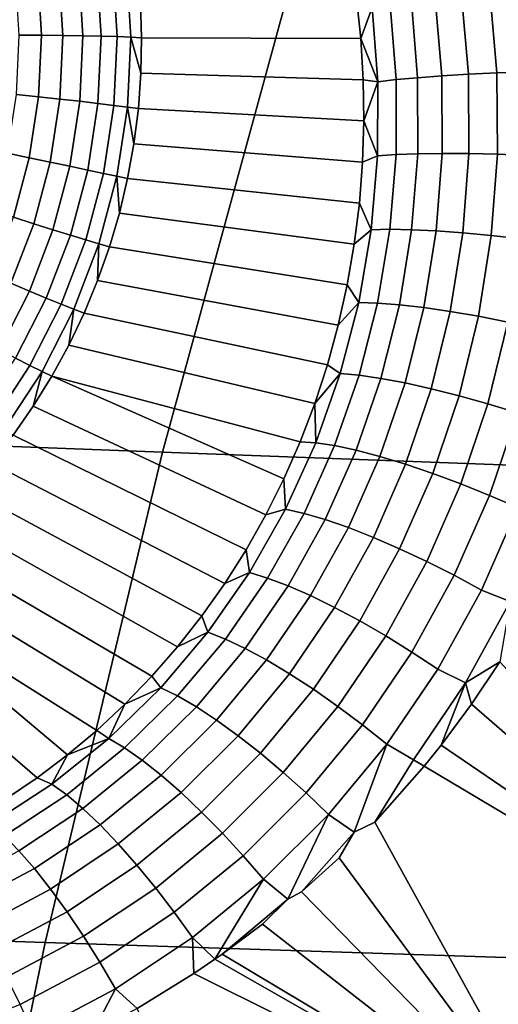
# Model space of a CAD drawing. Header units: metres. Extents: x -240 to 45, y -77 to 27.
# Tile 242 of 656: x -204.15 to -203.536, y 4.471 to 5.735. Entities that reach past the tile are written whole.
import ezdxf

# ---------------------------------------------------------------- set-up
doc = ezdxf.new("R2010")
doc.units = ezdxf.units.M
doc.layers.add('solid_102011X2', color=7, linetype='CONTINUOUS')

msp = doc.modelspace()

# ---------------------------------------------------------------- linework, layer by layer
at = {"layer": 'solid_102011X2'}
for points in [[(-203.796875, 5.801385, 322.04541), (-205.339706, 5.867353, 320.442047), (-205.512741, 5.238538, 320.580048), (-203.966843, 5.179646, 322.182892)], [(-204.127151, 5.793964, 268.143402), (-204.12233, 5.715061, 268.139587), (-204.150848, 5.715072, 268.133881), (-204.155502, 5.791039, 268.137573)], [(-204.099915, 5.796527, 268.15332), (-204.094925, 5.714881, 268.149353), (-204.12233, 5.715061, 268.139587), (-204.127151, 5.793964, 268.143402)], [(-204.074387, 5.798673, 268.167114), (-204.069244, 5.714534, 268.163025), (-204.094925, 5.714881, 268.149353), (-204.099915, 5.796527, 268.15332)], [(-204.051071, 5.800356, 268.184448), (-204.045807, 5.714029, 268.180237), (-204.069244, 5.714534, 268.163025), (-204.074387, 5.798673, 268.167114)], [(-204.030502, 5.801542, 268.204956), (-204.025116, 5.713375, 268.200684), (-204.045807, 5.714029, 268.180237), (-204.051071, 5.800356, 268.184448)], [(-204.013092, 5.802204, 268.228271), (-204.007614, 5.712587, 268.223907), (-204.025116, 5.713375, 268.200684), (-204.030502, 5.801542, 268.204956)], [(-204.007614, 5.712587, 268.223907), (-204.013092, 5.802204, 268.228271), (-203.995224, 5.757095, 268.251404), (-203.993668, 5.711687, 268.24939)], [(-202.239014, 5.736458, 323.64679), (-203.796875, 5.801385, 322.04541), (-203.966843, 5.179646, 322.182892), (-202.405884, 5.121677, 323.783813)], [(-203.608261, 5.662892, 268.994446), (-203.616592, 5.762065, 268.987549), (-203.582794, 5.766314, 269.008362), (-203.574142, 5.664973, 269.015045)], [(-203.574142, 5.664973, 269.015045), (-203.582794, 5.766314, 269.008362), (-203.546539, 5.770644, 269.024475), (-203.537582, 5.666775, 269.030945)], [(-203.537582, 5.666775, 269.030945), (-203.546539, 5.770644, 269.024475), (-203.508453, 5.774979, 269.035583), (-203.499207, 5.668267, 269.04187)], [(-203.717743, 5.763172, 268.865265), (-203.712234, 5.710742, 268.868683), (-203.993668, 5.711687, 268.24939), (-203.995224, 5.757095, 268.251404)], [(-203.697479, 5.750544, 268.90097), (-203.712234, 5.710742, 268.868683), (-203.717743, 5.763172, 268.865265)], [(-203.690201, 5.655365, 268.908417), (-203.697479, 5.750544, 268.90097), (-203.674454, 5.75411, 268.93338), (-203.666809, 5.658045, 268.940643)], [(-203.666809, 5.658045, 268.940643), (-203.674454, 5.75411, 268.93338), (-203.647324, 5.757973, 268.962402), (-203.639343, 5.660569, 268.969482)], [(-203.639343, 5.660569, 268.969482), (-203.647324, 5.757973, 268.962402), (-203.616592, 5.762065, 268.987549), (-203.608261, 5.662892, 268.994446)], [(-203.690201, 5.655365, 268.908417), (-203.712234, 5.710742, 268.868683), (-203.697479, 5.750544, 268.90097)], [(-204.12233, 5.715061, 268.139587), (-204.125961, 5.636038, 268.137146), (-204.154343, 5.638989, 268.131531), (-204.150848, 5.715072, 268.133881)], [(-204.094925, 5.714881, 268.149353), (-204.098679, 5.633111, 268.146851), (-204.125961, 5.636038, 268.137146), (-204.12233, 5.715061, 268.139587)], [(-204.069244, 5.714534, 268.163025), (-204.073105, 5.630268, 268.160431), (-204.098679, 5.633111, 268.146851), (-204.094925, 5.714881, 268.149353)], [(-204.045807, 5.714029, 268.180237), (-204.049774, 5.62757, 268.177582), (-204.073105, 5.630268, 268.160431), (-204.069244, 5.714534, 268.163025)], [(-204.025116, 5.713375, 268.200684), (-204.02916, 5.625075, 268.197968), (-204.049774, 5.62757, 268.177582), (-204.045807, 5.714029, 268.180237)], [(-204.007614, 5.712587, 268.223907), (-204.011734, 5.622834, 268.221161), (-204.02916, 5.625075, 268.197968), (-204.025116, 5.713375, 268.200684)], [(-204.011734, 5.622834, 268.221161), (-204.007614, 5.712587, 268.223907), (-203.994537, 5.666245, 268.247803), (-203.997833, 5.620901, 268.246613)], [(-204.007614, 5.712587, 268.223907), (-203.993668, 5.711687, 268.24939), (-203.994537, 5.666245, 268.247803)], [(-203.712234, 5.710742, 268.868683), (-203.709076, 5.657996, 268.87323), (-203.994537, 5.666245, 268.247803), (-203.993668, 5.711687, 268.24939)], [(-203.690201, 5.655365, 268.908417), (-203.709076, 5.657996, 268.87323), (-203.712234, 5.710742, 268.868683)], [(-203.709076, 5.657996, 268.87323), (-203.708328, 5.605078, 268.878845), (-203.997833, 5.620901, 268.246613), (-203.994537, 5.666245, 268.247803)], [(-203.60788, 5.563256, 269.00473), (-203.608261, 5.662892, 268.994446), (-203.574142, 5.664973, 269.015045), (-203.573578, 5.563076, 269.025177)], [(-203.573578, 5.563076, 269.025177), (-203.574142, 5.664973, 269.015045), (-203.537582, 5.666775, 269.030945), (-203.536896, 5.562271, 269.040894)], [(-203.536896, 5.562271, 269.040894), (-203.537582, 5.666775, 269.030945), (-203.499207, 5.668267, 269.04187), (-203.498489, 5.560855, 269.051636)], [(-203.690201, 5.655365, 268.908417), (-203.708328, 5.605078, 268.878845), (-203.709076, 5.657996, 268.87323)], [(-203.690628, 5.560069, 268.91925), (-203.708328, 5.605078, 268.878845), (-203.690201, 5.655365, 268.908417)], [(-203.690628, 5.560069, 268.91925), (-203.690201, 5.655365, 268.908417), (-203.666809, 5.658045, 268.940643), (-203.666916, 5.561739, 268.951294)], [(-203.666916, 5.561739, 268.951294), (-203.666809, 5.658045, 268.940643), (-203.639343, 5.660569, 268.969482), (-203.639175, 5.562808, 268.97998)], [(-203.639175, 5.562808, 268.97998), (-203.639343, 5.660569, 268.969482), (-203.608261, 5.662892, 268.994446), (-203.60788, 5.563256, 269.00473)], [(-204.125961, 5.636038, 268.137146), (-204.138, 5.557823, 268.136169), (-204.165939, 5.563684, 268.130585), (-204.154343, 5.638989, 268.131531)], [(-204.098679, 5.633111, 268.146851), (-204.111145, 5.552176, 268.145844), (-204.138, 5.557823, 268.136169), (-204.125961, 5.636038, 268.137146)], [(-204.073105, 5.630268, 268.160431), (-204.085938, 5.546862, 268.159363), (-204.111145, 5.552176, 268.145844), (-204.098679, 5.633111, 268.146851)], [(-204.049774, 5.62757, 268.177582), (-204.062943, 5.541994, 268.176514), (-204.085938, 5.546862, 268.159363), (-204.073105, 5.630268, 268.160431)], [(-204.02916, 5.625075, 268.197968), (-204.042618, 5.537675, 268.196869), (-204.062943, 5.541994, 268.176514), (-204.049774, 5.62757, 268.177582)], [(-204.011734, 5.622834, 268.221161), (-204.025406, 5.533998, 268.220032), (-204.042618, 5.537675, 268.196869), (-204.02916, 5.625075, 268.197968)], [(-204.025406, 5.533998, 268.220032), (-204.011734, 5.622834, 268.221161), (-204.003555, 5.575789, 268.245819), (-204.011673, 5.531042, 268.245483)], [(-204.011734, 5.622834, 268.221161), (-203.997833, 5.620901, 268.246613), (-204.003555, 5.575789, 268.245819)], [(-203.708328, 5.605078, 268.878845), (-203.709976, 5.552102, 268.885529), (-204.003555, 5.575789, 268.245819), (-203.997833, 5.620901, 268.246613)], [(-203.690628, 5.560069, 268.91925), (-203.709976, 5.552102, 268.885529), (-203.708328, 5.605078, 268.878845)], [(-204.138, 5.557823, 268.136169), (-204.158295, 5.48133, 268.136627), (-204.185486, 5.490038, 268.131042), (-204.165939, 5.563684, 268.130585)], [(-203.709976, 5.552102, 268.885529), (-203.714096, 5.499247, 268.893158), (-204.011673, 5.531042, 268.245483), (-204.003555, 5.575789, 268.245819)], [(-204.111145, 5.552176, 268.145844), (-204.132156, 5.473023, 268.146301), (-204.158295, 5.48133, 268.136627), (-204.138, 5.557823, 268.136169)], [(-204.085938, 5.546862, 268.159363), (-204.107605, 5.465293, 268.159851), (-204.132156, 5.473023, 268.146301), (-204.111145, 5.552176, 268.145844)], [(-203.690628, 5.560069, 268.91925), (-203.698837, 5.465364, 268.933167), (-203.714096, 5.499247, 268.893158), (-203.709976, 5.552102, 268.885529)], [(-203.698837, 5.465364, 268.933167), (-203.690628, 5.560069, 268.91925), (-203.666916, 5.561739, 268.951294), (-203.67485, 5.465889, 268.965057)], [(-203.67485, 5.465889, 268.965057), (-203.666916, 5.561739, 268.951294), (-203.639175, 5.562808, 268.97998), (-203.646927, 5.465381, 268.993591)], [(-203.646927, 5.465381, 268.993591), (-203.639175, 5.562808, 268.97998), (-203.60788, 5.563256, 269.00473), (-203.61554, 5.463848, 269.018188)], [(-203.61554, 5.463848, 269.018188), (-203.60788, 5.563256, 269.00473), (-203.573578, 5.563076, 269.025177), (-203.581253, 5.461317, 269.038483)], [(-203.581253, 5.461317, 269.038483), (-203.573578, 5.563076, 269.025177), (-203.536896, 5.562271, 269.040894), (-203.544662, 5.457834, 269.054047)], [(-203.544662, 5.457834, 269.054047), (-203.536896, 5.562271, 269.040894), (-203.498489, 5.560855, 269.051636), (-203.506439, 5.45346, 269.064667)], [(-204.062943, 5.541994, 268.176514), (-204.085159, 5.458304, 268.177002), (-204.107605, 5.465293, 268.159851), (-204.085938, 5.546862, 268.159363)], [(-204.042618, 5.537675, 268.196869), (-204.065308, 5.452202, 268.197388), (-204.085159, 5.458304, 268.177002), (-204.062943, 5.541994, 268.176514)], [(-204.025406, 5.533998, 268.220032), (-204.048462, 5.447118, 268.220551), (-204.065308, 5.452202, 268.197388), (-204.042618, 5.537675, 268.196869)], [(-204.048462, 5.447118, 268.220551), (-204.025406, 5.533998, 268.220032), (-204.022156, 5.48679, 268.245514), (-204.035004, 5.443163, 268.246002)], [(-204.025406, 5.533998, 268.220032), (-204.011673, 5.531042, 268.245483), (-204.022156, 5.48679, 268.245514)], [(-203.714096, 5.499247, 268.893158), (-203.720657, 5.446639, 268.901733), (-204.022156, 5.48679, 268.245514), (-204.011673, 5.531042, 268.245483)], [(-203.698837, 5.465364, 268.933167), (-203.720657, 5.446639, 268.901733), (-203.714096, 5.499247, 268.893158)], [(-204.132156, 5.473023, 268.146301), (-204.161469, 5.396584, 268.148285), (-204.18663, 5.407458, 268.13855), (-204.158295, 5.48133, 268.136627)], [(-203.720657, 5.446639, 268.901733), (-203.729691, 5.394461, 268.911163), (-204.035004, 5.443163, 268.246002), (-204.022156, 5.48679, 268.245514)], [(-204.107605, 5.465293, 268.159851), (-204.137817, 5.38652, 268.161896), (-204.161469, 5.396584, 268.148285), (-204.132156, 5.473023, 268.146301)], [(-204.085159, 5.458304, 268.177002), (-204.116165, 5.377481, 268.179077), (-204.137817, 5.38652, 268.161896), (-204.107605, 5.465293, 268.159851)], [(-203.698837, 5.465364, 268.933167), (-203.714828, 5.37196, 268.94986), (-203.729691, 5.394461, 268.911163), (-203.720657, 5.446639, 268.901733)], [(-203.714828, 5.37196, 268.94986), (-203.698837, 5.465364, 268.933167), (-203.67485, 5.465889, 268.965057), (-203.690674, 5.371202, 268.981628)], [(-203.690674, 5.371202, 268.981628), (-203.67485, 5.465889, 268.965057), (-203.646927, 5.465381, 268.993591), (-203.662689, 5.368996, 269.01001)], [(-203.662689, 5.368996, 269.01001), (-203.646927, 5.465381, 268.993591), (-203.61554, 5.463848, 269.018188), (-203.631378, 5.36538, 269.034515)], [(-203.631378, 5.36538, 269.034515), (-203.61554, 5.463848, 269.018188), (-203.581253, 5.461317, 269.038483), (-203.59729, 5.360418, 269.054657)], [(-204.065308, 5.452202, 268.197388), (-204.09697, 5.369658, 268.199524), (-204.116165, 5.377481, 268.179077), (-204.085159, 5.458304, 268.177002)], [(-204.048462, 5.447118, 268.220551), (-204.080643, 5.363215, 268.222717), (-204.09697, 5.369658, 268.199524), (-204.065308, 5.452202, 268.197388)], [(-203.59729, 5.360418, 269.054657), (-203.581253, 5.461317, 269.038483), (-203.544662, 5.457834, 269.054047), (-203.56102, 5.354199, 269.07016)], [(-203.56102, 5.354199, 269.07016), (-203.544662, 5.457834, 269.054047), (-203.506439, 5.45346, 269.064667), (-203.523239, 5.346831, 269.080688)], [(-204.080643, 5.363215, 268.222717), (-204.048462, 5.447118, 268.220551), (-204.05014, 5.40029, 268.246887), (-204.067551, 5.358296, 268.248199)], [(-204.048462, 5.447118, 268.220551), (-204.035004, 5.443163, 268.246002), (-204.05014, 5.40029, 268.246887)], [(-203.729691, 5.394461, 268.911163), (-203.741165, 5.342836, 268.921448), (-204.05014, 5.40029, 268.246887), (-204.035004, 5.443163, 268.246002)], [(-203.741165, 5.342836, 268.921448), (-203.755081, 5.291969, 268.932404), (-204.067551, 5.358296, 268.248199), (-204.05014, 5.40029, 268.246887)], [(-204.137817, 5.38652, 268.161896), (-204.176239, 5.311464, 268.165436), (-204.198761, 5.323751, 268.151733), (-204.161469, 5.396584, 268.148285)], [(-204.116165, 5.377481, 268.179077), (-204.155594, 5.300473, 268.182739), (-204.176239, 5.311464, 268.165436), (-204.137817, 5.38652, 268.161896)], [(-203.714828, 5.37196, 268.94986), (-203.741165, 5.342836, 268.921448), (-203.729691, 5.394461, 268.911163)], [(-204.09697, 5.369658, 268.199524), (-204.137238, 5.291008, 268.203217), (-204.155594, 5.300473, 268.182739), (-204.116165, 5.377481, 268.179077)], [(-204.080643, 5.363215, 268.222717), (-204.121582, 5.283273, 268.226501), (-204.137238, 5.291008, 268.203217), (-204.09697, 5.369658, 268.199524)], [(-204.121582, 5.283273, 268.226501), (-204.080643, 5.363215, 268.222717), (-204.087173, 5.317304, 268.249908), (-204.108948, 5.277435, 268.252014)], [(-204.080643, 5.363215, 268.222717), (-204.067551, 5.358296, 268.248199), (-204.087173, 5.317304, 268.249908)], [(-203.714828, 5.37196, 268.94986), (-203.738571, 5.280546, 268.968994), (-203.755081, 5.291969, 268.932404), (-203.741165, 5.342836, 268.921448)], [(-203.738571, 5.280546, 268.968994), (-203.714828, 5.37196, 268.94986), (-203.690674, 5.371202, 268.981628), (-203.714355, 5.278374, 269.000641)], [(-203.714355, 5.278374, 269.000641), (-203.690674, 5.371202, 268.981628), (-203.662689, 5.368996, 269.01001), (-203.686478, 5.274357, 269.028931)], [(-203.686478, 5.274357, 269.028931), (-203.662689, 5.368996, 269.01001), (-203.631378, 5.36538, 269.034515), (-203.655426, 5.268569, 269.053345)], [(-203.655426, 5.268569, 269.053345), (-203.631378, 5.36538, 269.034515), (-203.59729, 5.360418, 269.054657), (-203.621765, 5.26111, 269.073456)], [(-203.755081, 5.291969, 268.932404), (-203.771393, 5.241981, 268.944031), (-204.087173, 5.317304, 268.249908), (-204.067551, 5.358296, 268.248199)], [(-203.621765, 5.26111, 269.073456), (-203.59729, 5.360418, 269.054657), (-203.56102, 5.354199, 269.07016), (-203.586075, 5.252113, 269.088898)], [(-203.586075, 5.252113, 269.088898), (-203.56102, 5.354199, 269.07016), (-203.523239, 5.346831, 269.080688), (-203.548981, 5.241738, 269.099396)], [(-203.548981, 5.241738, 269.099396), (-203.523239, 5.346831, 269.080688), (-203.484589, 5.338447, 269.08609), (-203.511169, 5.230168, 269.104767)], [(-203.771393, 5.241981, 268.944031), (-203.790054, 5.193075, 268.956177), (-204.108948, 5.277435, 268.252014), (-204.087173, 5.317304, 268.249908)], [(-204.137238, 5.291008, 268.203217), (-204.185638, 5.217178, 268.208496), (-204.202972, 5.228182, 268.187866), (-204.155594, 5.300473, 268.182739)], [(-204.121582, 5.283273, 268.226501), (-204.170761, 5.208228, 268.231842), (-204.185638, 5.217178, 268.208496), (-204.137238, 5.291008, 268.203217)], [(-203.738571, 5.280546, 268.968994), (-203.771393, 5.241981, 268.944031), (-203.755081, 5.291969, 268.932404)], [(-204.170761, 5.208228, 268.231842), (-204.121582, 5.283273, 268.226501), (-204.132812, 5.238805, 268.254517), (-204.158707, 5.201527, 268.257416)], [(-204.121582, 5.283273, 268.226501), (-204.108948, 5.277435, 268.252014), (-204.132812, 5.238805, 268.254517)], [(-203.811005, 5.145364, 268.968842), (-203.834183, 5.099027, 268.981873), (-204.132812, 5.238805, 268.254517), (-204.108948, 5.277435, 268.252014)], [(-203.790054, 5.193075, 268.956177), (-203.811005, 5.145364, 268.968842), (-204.108948, 5.277435, 268.252014)], [(-203.769974, 5.191805, 268.990143), (-203.771393, 5.241981, 268.944031), (-203.738571, 5.280546, 268.968994)], [(-203.769974, 5.191805, 268.990143), (-203.738571, 5.280546, 268.968994), (-203.714355, 5.278374, 269.000641), (-203.745865, 5.188099, 269.021729)], [(-203.745865, 5.188099, 269.021729), (-203.714355, 5.278374, 269.000641), (-203.686478, 5.274357, 269.028931), (-203.718277, 5.182177, 269.049957)], [(-203.718277, 5.182177, 269.049957), (-203.686478, 5.274357, 269.028931), (-203.655426, 5.268569, 269.053345), (-203.687714, 5.174145, 269.074341)], [(-203.687714, 5.174145, 269.074341), (-203.655426, 5.268569, 269.053345), (-203.621765, 5.26111, 269.073456), (-203.654709, 5.164145, 269.094452)], [(-203.654709, 5.164145, 269.094452), (-203.621765, 5.26111, 269.073456), (-203.586075, 5.252113, 269.088898), (-203.619843, 5.152352, 269.109894)], [(-203.619843, 5.152352, 269.109894), (-203.586075, 5.252113, 269.088898), (-203.548981, 5.241738, 269.099396), (-203.58374, 5.138978, 269.120422)], [(-203.966843, 5.179646, 322.182892), (-205.512741, 5.238538, 320.580048), (-205.666046, 4.601584, 320.702362), (-204.117462, 4.549858, 322.304718)], [(-203.834183, 5.099027, 268.981873), (-203.859497, 5.054167, 268.995239), (-204.158707, 5.201527, 268.257416), (-204.132812, 5.238805, 268.254517)], [(-203.769974, 5.191805, 268.990143), (-203.790054, 5.193075, 268.956177), (-203.771393, 5.241981, 268.944031)], [(-203.58374, 5.138978, 269.120422), (-203.548981, 5.241738, 269.099396), (-203.511169, 5.230168, 269.104767), (-203.547043, 5.124258, 269.125885)], [(-203.547043, 5.124258, 269.125885), (-203.511169, 5.230168, 269.104767), (-203.473282, 5.217607, 269.10495), (-203.510391, 5.108452, 269.126099)], [(-203.859497, 5.054167, 268.995239), (-203.886871, 5.010935, 269.00882), (-204.186539, 5.165711, 268.260681), (-204.158707, 5.201527, 268.257416)], [(-203.769974, 5.191805, 268.990143), (-203.808945, 5.106423, 269.012939), (-203.811005, 5.145364, 268.968842), (-203.790054, 5.193075, 268.956177)], [(-203.808945, 5.106423, 269.012939), (-203.769974, 5.191805, 268.990143), (-203.745865, 5.188099, 269.021729), (-203.78511, 5.101085, 269.044525)], [(-203.78511, 5.101085, 269.044525), (-203.745865, 5.188099, 269.021729), (-203.718277, 5.182177, 269.049957), (-203.758041, 5.093185, 269.072754)], [(-202.405884, 5.121677, 323.783813), (-203.966843, 5.179646, 322.182892), (-204.117462, 4.549858, 322.304718), (-202.553741, 4.498938, 323.905243)], [(-203.758041, 5.093185, 269.072754), (-203.718277, 5.182177, 269.049957), (-203.687714, 5.174145, 269.074341), (-203.728195, 5.082863, 269.097168)], [(-203.728195, 5.082863, 269.097168), (-203.687714, 5.174145, 269.074341), (-203.654709, 5.164145, 269.094452), (-203.696106, 5.070302, 269.11731)], [(-203.886871, 5.010935, 269.00882), (-203.916214, 4.969421, 269.022552), (-204.216232, 5.131462, 268.264343), (-204.186539, 5.165711, 268.260681)], [(-203.696106, 5.070302, 269.11731), (-203.654709, 5.164145, 269.094452), (-203.619843, 5.152352, 269.109894), (-203.662354, 5.055723, 269.132843)], [(-203.662354, 5.055723, 269.132843), (-203.619843, 5.152352, 269.109894), (-203.58374, 5.138978, 269.120422), (-203.627518, 5.039386, 269.143463)], [(-203.808945, 5.106423, 269.012939), (-203.834183, 5.099027, 268.981873), (-203.811005, 5.145364, 268.968842)], [(-203.627518, 5.039386, 269.143463), (-203.58374, 5.138978, 269.120422), (-203.547043, 5.124258, 269.125885), (-203.592224, 5.021578, 269.149017)], [(-203.916214, 4.969421, 269.022552), (-203.947418, 4.929751, 269.036316), (-204.247711, 5.098881, 268.268372), (-204.216232, 5.131462, 268.264343)], [(-203.592224, 5.021578, 269.149017), (-203.547043, 5.124258, 269.125885), (-203.510391, 5.108452, 269.126099), (-203.557098, 5.002617, 269.149384)], [(-203.557098, 5.002617, 269.149384), (-203.510391, 5.108452, 269.126099), (-203.472565, 5.096654, 269.120178), (-203.520233, 4.987947, 269.143402)], [(-203.947418, 4.929751, 269.036316), (-203.980377, 4.891991, 269.05011), (-204.280869, 5.068062, 268.272736), (-204.247711, 5.098881, 268.268372)], [(-203.808945, 5.106423, 269.012939), (-203.855286, 5.025079, 269.036987), (-203.859497, 5.054167, 268.995239), (-203.834183, 5.099027, 268.981873)], [(-203.855286, 5.025079, 269.036987), (-203.808945, 5.106423, 269.012939), (-203.78511, 5.101085, 269.044525), (-203.831955, 5.018041, 269.068604)], [(-203.831955, 5.018041, 269.068604), (-203.78511, 5.101085, 269.044525), (-203.758041, 5.093185, 269.072754), (-203.805618, 5.008121, 269.096893)], [(-203.805618, 5.008121, 269.096893), (-203.758041, 5.093185, 269.072754), (-203.728195, 5.082863, 269.097168), (-203.776749, 4.995494, 269.121399)], [(-203.776749, 4.995494, 269.121399), (-203.728195, 5.082863, 269.097168), (-203.696106, 5.070302, 269.11731), (-203.74585, 4.980385, 269.141663)], [(-203.74585, 4.980385, 269.141663), (-203.696106, 5.070302, 269.11731), (-203.662354, 5.055723, 269.132843), (-203.713486, 4.963061, 269.157349)], [(-203.980377, 4.891991, 269.05011), (-204.015015, 4.856215, 269.063843), (-204.315613, 5.039097, 268.277435), (-204.280869, 5.068062, 268.272736)], [(-203.855286, 5.025079, 269.036987), (-203.886871, 5.010935, 269.00882), (-203.859497, 5.054167, 268.995239)], [(-203.713486, 4.963061, 269.157349), (-203.662354, 5.055723, 269.132843), (-203.627518, 5.039386, 269.143463), (-203.680222, 4.943829, 269.168121)], [(-204.015015, 4.856215, 269.063843), (-204.051208, 4.822484, 269.077454), (-204.351852, 5.012071, 268.28244), (-204.315613, 5.039097, 268.277435)], [(-203.680222, 4.943829, 269.168121), (-203.627518, 5.039386, 269.143463), (-203.592224, 5.021578, 269.149017), (-203.646637, 4.923028, 269.173859)], [(-203.855286, 5.025079, 269.036987), (-203.908783, 4.948457, 269.06189), (-203.916214, 4.969421, 269.022552), (-203.886871, 5.010935, 269.00882)], [(-203.908783, 4.948457, 269.06189), (-203.855286, 5.025079, 269.036987), (-203.831955, 5.018041, 269.068604), (-203.886169, 4.939683, 269.093597)], [(-203.646637, 4.923028, 269.173859), (-203.592224, 5.021578, 269.149017), (-203.557098, 5.002617, 269.149384), (-203.613327, 4.901027, 269.174438)], [(-204.088882, 4.790856, 269.090851), (-204.12793, 4.761374, 269.104034), (-204.38945, 4.987062, 268.287781), (-204.351852, 5.012071, 268.28244)], [(-204.051208, 4.822484, 269.077454), (-204.088882, 4.790856, 269.090851), (-204.351852, 5.012071, 268.28244)], [(-203.886169, 4.939683, 269.093597), (-203.831955, 5.018041, 269.068604), (-203.805618, 5.008121, 269.096893), (-203.860825, 4.927736, 269.122009)], [(-203.860825, 4.927736, 269.122009), (-203.805618, 5.008121, 269.096893), (-203.776749, 4.995494, 269.121399), (-203.833191, 4.912827, 269.146667)], [(-203.833191, 4.912827, 269.146667), (-203.776749, 4.995494, 269.121399), (-203.74585, 4.980385, 269.141663), (-203.803787, 4.895219, 269.167114)], [(-203.613327, 4.901027, 269.174438), (-203.557098, 5.002617, 269.149384), (-203.520233, 4.987947, 269.143402), (-203.577637, 4.88354, 269.168457)], [(-204.12793, 4.761374, 269.104034), (-204.168259, 4.734076, 269.116943), (-204.428329, 4.964144, 268.293396), (-204.38945, 4.987062, 268.287781)], [(-203.577637, 4.88354, 269.168457), (-203.520233, 4.987947, 269.143402), (-203.533676, 4.910357, 269.152863)], [(-203.908783, 4.948457, 269.06189), (-203.947418, 4.929751, 269.036316), (-203.916214, 4.969421, 269.022552)], [(-203.803787, 4.895219, 269.167114), (-203.74585, 4.980385, 269.141663), (-203.713486, 4.963061, 269.157349), (-203.773102, 4.875225, 269.182983)], [(-203.773102, 4.875225, 269.182983), (-203.713486, 4.963061, 269.157349), (-203.680222, 4.943829, 269.168121), (-203.741699, 4.853199, 269.194031)], [(-203.908783, 4.948457, 269.06189), (-203.969131, 4.877229, 269.087219), (-203.980377, 4.891991, 269.05011), (-203.947418, 4.929751, 269.036316)], [(-203.969131, 4.877229, 269.087219), (-203.908783, 4.948457, 269.06189), (-203.886169, 4.939683, 269.093597), (-203.947495, 4.866725, 269.11908)], [(-203.741699, 4.853199, 269.194031), (-203.680222, 4.943829, 269.168121), (-203.646637, 4.923028, 269.173859), (-203.710114, 4.829529, 269.200012)], [(-203.947495, 4.866725, 269.11908), (-203.886169, 4.939683, 269.093597), (-203.860825, 4.927736, 269.122009), (-203.923401, 4.852785, 269.147705)], [(-203.923401, 4.852785, 269.147705), (-203.860825, 4.927736, 269.122009), (-203.833191, 4.912827, 269.146667), (-203.897308, 4.835654, 269.172577)], [(-203.710114, 4.829529, 269.200012), (-203.646637, 4.923028, 269.173859), (-203.613327, 4.901027, 269.174438), (-203.678925, 4.804637, 269.200836)], [(-203.897308, 4.835654, 269.172577), (-203.833191, 4.912827, 269.146667), (-203.803787, 4.895219, 269.167114), (-203.869675, 4.815637, 269.193268)], [(-203.577637, 4.88354, 269.168457), (-203.533676, 4.910357, 269.152863), (-203.570114, 4.855999, 269.167694)], [(-203.570114, 4.855999, 269.167694), (-203.533676, 4.910357, 269.152863), (-203.146866, 4.488508, 269.025787)], [(-203.869675, 4.815637, 269.193268), (-203.803787, 4.895219, 269.167114), (-203.773102, 4.875225, 269.182983), (-203.840958, 4.793088, 269.209412)], [(-203.678925, 4.804637, 269.200836), (-203.613327, 4.901027, 269.174438), (-203.577637, 4.88354, 269.168457), (-203.644592, 4.7844, 269.194946)], [(-203.969131, 4.877229, 269.087219), (-204.015015, 4.856215, 269.063843), (-203.980377, 4.891991, 269.05011)], [(-203.644592, 4.7844, 269.194946), (-203.577637, 4.88354, 269.168457), (-203.609085, 4.803485, 269.182861), (-203.630768, 4.776432, 269.19101)], [(-203.577637, 4.88354, 269.168457), (-203.570114, 4.855999, 269.167694), (-203.609085, 4.803485, 269.182861)], [(-204.035965, 4.81205, 269.11264), (-204.015015, 4.856215, 269.063843), (-203.969131, 4.877229, 269.087219)], [(-204.035965, 4.81205, 269.11264), (-203.969131, 4.877229, 269.087219), (-203.947495, 4.866725, 269.11908), (-204.015533, 4.799866, 269.144684)], [(-203.840958, 4.793088, 269.209412), (-203.773102, 4.875225, 269.182983), (-203.741699, 4.853199, 269.194031), (-203.811707, 4.768406, 269.220734)], [(-204.035965, 4.81205, 269.11264), (-204.051208, 4.822484, 269.077454), (-204.015015, 4.856215, 269.063843)], [(-204.015533, 4.799866, 269.144684), (-203.947495, 4.866725, 269.11908), (-203.923401, 4.852785, 269.147705), (-203.992966, 4.784012, 269.173553)], [(-203.609085, 4.803485, 269.182861), (-203.570114, 4.855999, 269.167694), (-203.146866, 4.488508, 269.025787)], [(-203.992966, 4.784012, 269.173553), (-203.923401, 4.852785, 269.147705), (-203.897308, 4.835654, 269.172577), (-203.968689, 4.764767, 269.1987)], [(-203.811707, 4.768406, 269.220734), (-203.741699, 4.853199, 269.194031), (-203.710114, 4.829529, 269.200012), (-203.782425, 4.742027, 269.22702)], [(-203.968689, 4.764767, 269.1987), (-203.897308, 4.835654, 269.172577), (-203.869675, 4.815637, 269.193268), (-203.943085, 4.742474, 269.219727)], [(-204.035965, 4.81205, 269.11264), (-204.088882, 4.790856, 269.090851), (-204.051208, 4.822484, 269.077454)], [(-203.782425, 4.742027, 269.22702), (-203.710114, 4.829529, 269.200012), (-203.678925, 4.804637, 269.200836), (-203.753616, 4.71442, 269.228149)], [(-204.108826, 4.753572, 269.137726), (-204.088882, 4.790856, 269.090851), (-204.035965, 4.81205, 269.11264)], [(-204.108826, 4.753572, 269.137726), (-204.035965, 4.81205, 269.11264), (-204.015533, 4.799866, 269.144684), (-204.089859, 4.739803, 269.170013)], [(-203.943085, 4.742474, 269.219727), (-203.869675, 4.815637, 269.193268), (-203.840958, 4.793088, 269.209412), (-203.916656, 4.717525, 269.236206)], [(-204.089859, 4.739803, 269.170013), (-204.015533, 4.799866, 269.144684), (-203.992966, 4.784012, 269.173553), (-204.069077, 4.722159, 269.199188)], [(-203.916656, 4.717525, 269.236206), (-203.840958, 4.793088, 269.209412), (-203.811707, 4.768406, 269.220734), (-203.889832, 4.690364, 269.247864)], [(-203.753616, 4.71442, 269.228149), (-203.678925, 4.804637, 269.200836), (-203.720856, 4.691514, 269.222443)], [(-203.678925, 4.804637, 269.200836), (-203.644592, 4.7844, 269.194946), (-203.694183, 4.704742, 269.213776), (-203.720856, 4.691514, 269.222443)], [(-203.630768, 4.776432, 269.19101), (-203.609085, 4.803485, 269.182861), (-203.146866, 4.488508, 269.025787)], [(-204.108826, 4.753572, 269.137726), (-204.12793, 4.761374, 269.104034), (-204.088882, 4.790856, 269.090851)], [(-204.069077, 4.722159, 269.199188), (-203.992966, 4.784012, 269.173553), (-203.968689, 4.764767, 269.1987), (-204.04686, 4.700952, 269.22467)], [(-203.644592, 4.7844, 269.194946), (-203.630768, 4.776432, 269.19101), (-203.694183, 4.704742, 269.213776)], [(-203.889832, 4.690364, 269.247864), (-203.811707, 4.768406, 269.220734), (-203.782425, 4.742027, 269.22702), (-203.863113, 4.66147, 269.254517)], [(-203.694183, 4.704742, 269.213776), (-203.630768, 4.776432, 269.19101), (-203.146866, 4.488508, 269.025787), (-203.458496, 4.276988, 269.147308)], [(-204.108826, 4.753572, 269.137726), (-204.18718, 4.702388, 269.16214), (-204.168259, 4.734076, 269.116943), (-204.12793, 4.761374, 269.104034)], [(-204.04686, 4.700952, 269.22467), (-203.968689, 4.764767, 269.1987), (-203.943085, 4.742474, 269.219727), (-204.023605, 4.676558, 269.246063)], [(-204.18718, 4.702388, 269.16214), (-204.108826, 4.753572, 269.137726), (-204.089859, 4.739803, 269.170013), (-204.169907, 4.687176, 269.194763)], [(-204.023605, 4.676558, 269.246063), (-203.943085, 4.742474, 269.219727), (-203.916656, 4.717525, 269.236206), (-203.99971, 4.649408, 269.262939)], [(-203.863113, 4.66147, 269.254517), (-203.782425, 4.742027, 269.22702), (-203.753616, 4.71442, 269.228149), (-203.83696, 4.631357, 269.256042)], [(-204.169907, 4.687176, 269.194763), (-204.089859, 4.739803, 269.170013), (-204.069077, 4.722159, 269.199188), (-204.151154, 4.667914, 269.224243)], [(-204.151154, 4.667914, 269.224243), (-204.069077, 4.722159, 269.199188), (-204.04686, 4.700952, 269.22467), (-204.131271, 4.644943, 269.250122)], [(-203.99971, 4.649408, 269.262939), (-203.916656, 4.717525, 269.236206), (-203.889832, 4.690364, 269.247864), (-203.975586, 4.619984, 269.275024)], [(-203.83696, 4.631357, 269.256042), (-203.753616, 4.71442, 269.228149), (-203.805969, 4.605876, 269.250549)], [(-203.753616, 4.71442, 269.228149), (-203.720856, 4.691514, 269.222443), (-203.788177, 4.614975, 269.245056), (-203.805969, 4.605876, 269.250549)], [(-203.720856, 4.691514, 269.222443), (-203.694183, 4.704742, 269.213776), (-203.458496, 4.276988, 269.147308), (-203.740097, 4.658714, 269.229401)], [(-204.131271, 4.644943, 269.250122), (-204.04686, 4.700952, 269.22467), (-204.023605, 4.676558, 269.246063), (-204.11058, 4.618669, 269.271942)], [(-203.720856, 4.691514, 269.222443), (-203.740097, 4.658714, 269.229401), (-203.788177, 4.614975, 269.245056)], [(-203.975586, 4.619984, 269.275024), (-203.889832, 4.690364, 269.247864), (-203.863113, 4.66147, 269.254517), (-203.951691, 4.588805, 269.282104)], [(-204.23848, 4.621895, 269.248444), (-204.151154, 4.667914, 269.224243), (-204.131271, 4.644943, 269.250122), (-204.22113, 4.5974, 269.27475)], [(-204.11058, 4.618669, 269.271942), (-204.023605, 4.676558, 269.246063), (-203.99971, 4.649408, 269.262939), (-204.089478, 4.589557, 269.289276)], [(-203.951691, 4.588805, 269.282104), (-203.863113, 4.66147, 269.254517), (-203.83696, 4.631357, 269.256042), (-203.928436, 4.556425, 269.284058)], [(-203.788177, 4.614975, 269.245056), (-203.740097, 4.658714, 269.229401), (-203.458496, 4.276988, 269.147308)], [(-204.22113, 4.5974, 269.27475), (-204.131271, 4.644943, 269.250122), (-204.11058, 4.618669, 269.271942), (-204.203262, 4.569507, 269.296997)], [(-204.089478, 4.589557, 269.289276), (-203.99971, 4.649408, 269.262939), (-203.975586, 4.619984, 269.275024), (-204.068329, 4.558123, 269.301819)], [(-203.928436, 4.556425, 269.284058), (-203.83696, 4.631357, 269.256042), (-203.89946, 4.528492, 269.27887)], [(-203.83696, 4.631357, 269.256042), (-203.805969, 4.605876, 269.250549), (-203.890289, 4.534924, 269.276215), (-203.89946, 4.528492, 269.27887)], [(-204.203262, 4.569507, 269.296997), (-204.11058, 4.618669, 269.271942), (-204.089478, 4.589557, 269.289276), (-204.185165, 4.538712, 269.314819)], [(-204.068329, 4.558123, 269.301819), (-203.975586, 4.619984, 269.275024), (-203.951691, 4.588805, 269.282104), (-204.047501, 4.524924, 269.309357)], [(-203.805969, 4.605876, 269.250549), (-203.838257, 4.57371, 269.260681), (-203.890289, 4.534924, 269.276215)], [(-203.805969, 4.605876, 269.250549), (-203.788177, 4.614975, 269.245056), (-203.458496, 4.276988, 269.147308), (-203.838257, 4.57371, 269.260681)], [(-204.117462, 4.549858, 322.304718), (-205.666046, 4.601584, 320.702362), (-205.799423, 3.957484, 320.808716), (-204.248474, 3.913001, 322.410675)], [(-204.185165, 4.538712, 269.314819), (-204.089478, 4.589557, 269.289276), (-204.068329, 4.558123, 269.301819), (-204.167175, 4.505559, 269.327881)], [(-204.047501, 4.524924, 269.309357), (-203.951691, 4.588805, 269.282104), (-203.928436, 4.556425, 269.284058), (-204.027359, 4.490546, 269.311798)], [(-203.890289, 4.534924, 269.276215), (-203.838257, 4.57371, 269.260681), (-203.458496, 4.276988, 269.147308)], [(-204.167175, 4.505559, 269.327881), (-204.068329, 4.558123, 269.301819), (-204.047501, 4.524924, 269.309357), (-204.149612, 4.470635, 269.335968)], [(-204.027359, 4.490546, 269.311798), (-203.928436, 4.556425, 269.284058), (-203.926743, 4.510026, 269.286713), (-203.999496, 4.465348, 269.306732)], [(-203.928436, 4.556425, 269.284058), (-203.89946, 4.528492, 269.27887), (-203.926743, 4.510026, 269.286713)], [(-202.553741, 4.498938, 323.905243), (-204.117462, 4.549858, 322.304718), (-204.248474, 3.913001, 322.410675), (-202.682358, 3.869209, 324.010864)], [(-203.926743, 4.510026, 269.286713), (-203.89946, 4.528492, 269.27887), (-203.458496, 4.276988, 269.147308)], [(-203.89946, 4.528492, 269.27887), (-203.890289, 4.534924, 269.276215), (-203.458496, 4.276988, 269.147308)], [(-204.149612, 4.470635, 269.335968), (-204.047501, 4.524924, 269.309357), (-204.027359, 4.490546, 269.311798), (-204.132782, 4.434558, 269.338898)], [(-204.271225, 4.463011, 269.352905), (-204.167175, 4.505559, 269.327881), (-204.149612, 4.470635, 269.335968), (-204.257095, 4.426688, 269.361511)], [(-203.999496, 4.465348, 269.306732), (-203.926743, 4.510026, 269.286713), (-203.458496, 4.276988, 269.147308), (-203.730057, 3.912763, 269.236633)], [(-204.132782, 4.434558, 269.338898), (-204.027359, 4.490546, 269.311798), (-204.056335, 4.434718, 269.321594), (-204.11441, 4.406939, 269.336151)], [(-204.027359, 4.490546, 269.311798), (-203.999496, 4.465348, 269.306732), (-204.056335, 4.434718, 269.321594)]]:
    msp.add_3dface(points, dxfattribs=at)

doc.saveas('drawing.dxf')
